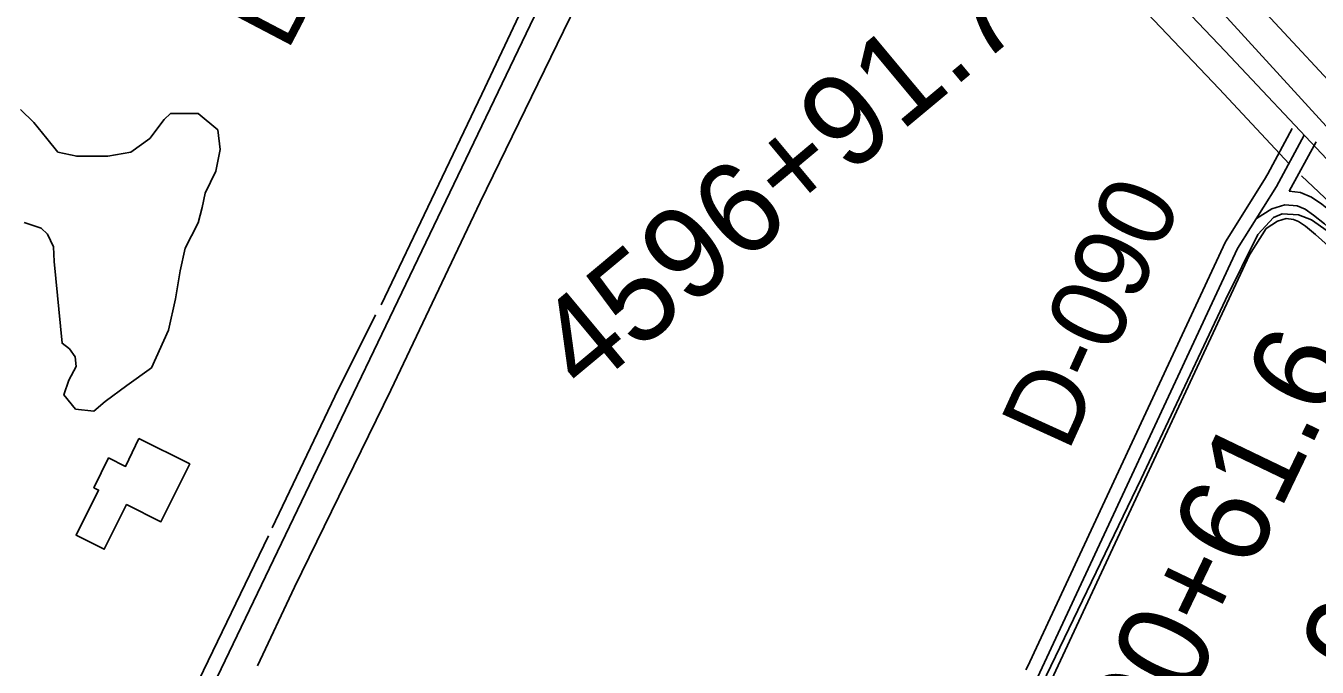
# Model space of a CAD drawing. Extents: x 3297772 to 3335630, y 634068 to 659439.
# Drawn here: x 3318961 to 3320374, y 644849 to 645551 of the extents above; entities that cross this region are included whole.
import ezdxf

# ---------------------------------------------------------------- set-up
doc = ezdxf.new("R2010")
doc.units = 0
for name, color, linetype in [('V-BLDG-OTLN', 7, 'Continuous'), ('V-DTCH-CNTR', 7, 'Continuous'), ('V-LEVE-TOET', 7, 'Continuous'), ('V-RIVR-RANG-IDEN', 7, 'Continuous'), ('V-ROAD-CNTR', 7, 'Continuous'), ('V-SITE-VEGE', 7, 'Continuous'), ('V-SURV-IDEN', 7, 'Continuous'), ('V-TOPO-SHOR', 7, 'Continuous')]:
    doc.layers.add(name, color=color, linetype=linetype)

msp = doc.modelspace()

# ---------------------------------------------------------------- linework, layer by layer
at = {"layer": 'V-BLDG-OTLN'}
msp.add_lwpolyline([(3319084.4, 645099.5), (3319140.3, 645071.6), (3319108.7, 645008.2), (3319071.1, 645027), (3319046.7, 644978.1), (3319015.8, 644993.5), (3319040.4, 645042.9), (3319035.3, 645045.5), (3319051.5, 645078.1), (3319070.1, 645068.8)], close=True, dxfattribs=at)
at = {"layer": 'V-DTCH-CNTR'}
msp.add_lwpolyline([(3320412, 645307.5), (3320367.9, 645338.5), (3320353.8, 645343.9), (3320335.8, 645345.3), (3320326.4, 645341.3), (3320309.3, 645322.4), (3320273.8, 645251), (3320181.3, 645055.4), (3320062.8, 644809.5)], dxfattribs=at)
at = {"layer": 'V-LEVE-TOET'}
msp.add_lwpolyline([(3318948.8, 646161.3), (3319040.6, 646128), (3319139.6, 646094.7), (3319302.7, 646039.8), (3319440.5, 645992.5), (3319640.9, 645927.6), (3319819, 645868), (3320038.4, 645789), (3320082, 645767.2), (3320110.5, 645756.3), (3320147.8, 645745.5), (3320169.1, 645735.4), (3320186.6, 645723.7), (3320202.6, 645701.7), (3320224.9, 645675), (3320318.1, 645564.2), (3320410.4, 645465.3), (3320451, 645424.5), (3320501.1, 645383)], dxfattribs=at)
at = {"layer": 'V-ROAD-CNTR'}
for points in [[(3318578.7, 646244.3), (3319054.6, 646087.2), (3319608, 645901.5), (3319727.4, 645862), (3319825.5, 645826.2), (3319890.7, 645803.9), (3319945.4, 645779), (3319995.6, 645751.5), (3320045.1, 645719.9), (3320106.8, 645677.4), (3320148.4, 645645.1), (3320177.6, 645620.6), (3320221.5, 645577.6), (3320273.5, 645523.2), (3320384.6, 645404.9)], [(3319670.7, 645880.8), (3318994.9, 644472.8), (3318285.6, 643011.9), (3317900.8, 642211.9), (3317247.2, 640864.1), (3317219.6, 640803.7), (3317209.4, 640778.3), (3317196.6, 640737.1), (3317178, 640691.8), (3317164.8, 640664.4), (3317149.4, 640643.5), (3317134.6, 640627.6), (3317086.8, 640595.1)], [(3320319.9, 645389.1), (3320346.7, 645438.4)], [(3319023.2, 642688.3), (3319339.4, 643338.2), (3319695.4, 644071.7), (3320070.5, 644843.2), (3320286.9, 645307.4), (3320329.4, 645375.2), (3320359.9, 645431.2)], [(3320343.6, 645369.8), (3320373, 645424.1)], [(3320055.2, 644846.1), (3320056.9, 644849.6), (3320273.7, 645314.6), (3320316.5, 645382.8), (3320319.9, 645389.1)], [(3320343.6, 645369.8), (3320355.8, 645368.5), (3320368, 645363.4), (3320379.1, 645355.9), (3320391.8, 645345.5), (3320425.7, 645315.1), (3320478.9, 645277.9), (3320499.8, 645265.1), (3320520.2, 645254), (3320539.8, 645248), (3320571.4, 645243.9), (3320616.5, 645230.1), (3320667.2, 645208.8), (3320728.1, 645181), (3320859.9, 645134.5)], [(3320307.5, 645340.2), (3320324.5, 645350.7), (3320338.7, 645355.2), (3320352.1, 645353.8), (3320360.8, 645350.1), (3320370.2, 645343.8), (3320382.1, 645334.1), (3320416.4, 645303.4), (3320470.7, 645265.3), (3320492.3, 645252.1), (3320514.3, 645240.1), (3320536.6, 645233.3), (3320568.2, 645229.2), (3320611.4, 645216), (3320661.2, 645195.1), (3320722.4, 645167.1), (3321078.5, 645041.3), (3321113.3, 645030.3), (3321143.9, 645015.9), (3321265.1, 644968), (3321348.7, 644942.3), (3321452, 644911), (3321521.6, 644889.9), (3321622.6, 644855.7)], [(3320318.3, 645329.2), (3320330.8, 645337), (3320340.3, 645340), (3320348.3, 645339.1), (3320353.7, 645336.9), (3320361.3, 645331.8), (3320372.3, 645322.7), (3320407, 645291.6), (3320462.4, 645252.8), (3320484.8, 645239.1), (3320508.5, 645226.2), (3320533.4, 645218.6), (3320565, 645214.5), (3320606.3, 645201.9), (3320655.1, 645181.3), (3320716.8, 645153.2), (3321073.7, 645027.1), (3321107.9, 645016.3), (3321137.9, 645002.1), (3321260.2, 644953.8), (3321344.3, 644927.9), (3321447.7, 644896.6), (3321517, 644875.6), (3321600, 644847.5)], [(3320080.8, 644829.8), (3320300.1, 645300.2), (3320318.3, 645329.2)]]:
    msp.add_lwpolyline(points, dxfattribs=at)
at = {"layer": 'V-SITE-VEGE'}
msp.add_lwpolyline([(3318955.2, 645459.2), (3318969.5, 645445), (3318983.9, 645427.7), (3318995.9, 645412.7), (3319016.5, 645408.1), (3319050.6, 645408.4), (3319075.9, 645412.5), (3319096.4, 645427.7), (3319112.1, 645448.4), (3319119.2, 645454.8), (3319149.3, 645455), (3319170.8, 645436.9), (3319173.4, 645415.6), (3319168.8, 645391.8), (3319157.1, 645367.9), (3319154, 645352), (3319149.4, 645335.4), (3319142.3, 645321.1), (3319135.3, 645307.5), (3319129.9, 645282.9), (3319124.6, 645252), (3319116.9, 645217.9), (3319098.2, 645176.5), (3319071.4, 645157.3), (3319047.7, 645139.7), (3319035.1, 645129.3), (3319015.3, 645131.6), (3319002.5, 645147.3), (3319008, 645163.2), (3319015.8, 645178.3), (3319014.9, 645188.6), (3319008.5, 645197.3), (3319000.5, 645203.6), (3318992, 645293.1), (3318991.1, 645308.9), (3318984.6, 645323.1), (3318977.5, 645329.4), (3318959.2, 645335.6)], dxfattribs=at)
at = {"layer": 'V-TOPO-SHOR'}
for points in [[(3319636.4, 645849), (3319609.8, 645790.2), (3319541.1, 645648.7), (3319459.9, 645476.2), (3319349.8, 645245.6)], [(3320343.5, 645400), (3320266.9, 645481.9), (3320152.7, 645602.3), (3320077, 645662), (3320022.1, 645701.2), (3319956.1, 645737.2), (3319875, 645773.8), (3319786, 645806.5), (3319703.4, 645831.3), (3319690, 645830.4), (3319686.1, 645825.6), (3319669.7, 645790.6), (3319563.4, 645574.3), (3319458, 645358.1), (3319360.4, 645152.2), (3319254.9, 644936.7), (3319214.3, 644850.8)], [(3320206, 645633.6), (3320267.5, 645568.2), (3320388, 645436.8), (3320433.5, 645392.7), (3320459.8, 645370.7), (3320493.3, 645345.6), (3320526.7, 645324.4), (3320553.7, 645312.7), (3320631.6, 645281.6), (3320748.4, 645240.4), (3320928.7, 645177.5), (3321089.9, 645119.2), (3321203.5, 645078), (3321353.7, 645023.6), (3321408.5, 645001), (3321517.3, 644966.9), (3321587.2, 644946), (3321636.4, 644933.7), (3321671.3, 644925.2), (3321737.2, 644913), (3321841, 644903.5), (3321926.7, 644888.2), (3322063.9, 644870.2), (3322259.1, 644841.4)], [(3320357.1, 645386.6), (3320413.7, 645333.1), (3320439.3, 645311.1), (3320476.7, 645289.2), (3320530.7, 645264.2), (3320591.1, 645239.3), (3320638.8, 645223), (3320682.5, 645207.5), (3320747.6, 645182.6), (3320799.2, 645164.7), (3320857.2, 645144.5)], [(3319343.6, 645234.5), (3319299, 645145.4), (3319230.3, 645001.5)], [(3319226.4, 644992.8), (3319145.2, 644824.2), (3319081.9, 644693.8)]]:
    msp.add_lwpolyline(points, dxfattribs=at)

# ---------------------------------------------------------------- texts
at = {"layer": 'V-RIVR-RANG-IDEN'}
for s, rotation, p in [('D-080', 62.3321, (3319246.8, 645521.7)), ('D-090', 65.5286, (3320101.3, 645083.3))]:
    msp.add_text(s, height=83, rotation=rotation, dxfattribs=at).set_placement(p)
at = {"layer": 'V-SURV-IDEN'}
for s, rotation, p in [('4596+91.7', 39.8256, (3319572.5, 645145.8)), ('4600+61.6', 64.3244, (3320138.6, 644614)), ('4602+02.0', 70.2197, (3320320, 644477.4))]:
    msp.add_text(s, height=100, rotation=rotation, dxfattribs=at).set_placement(p)

doc.saveas('drawing.dxf')
